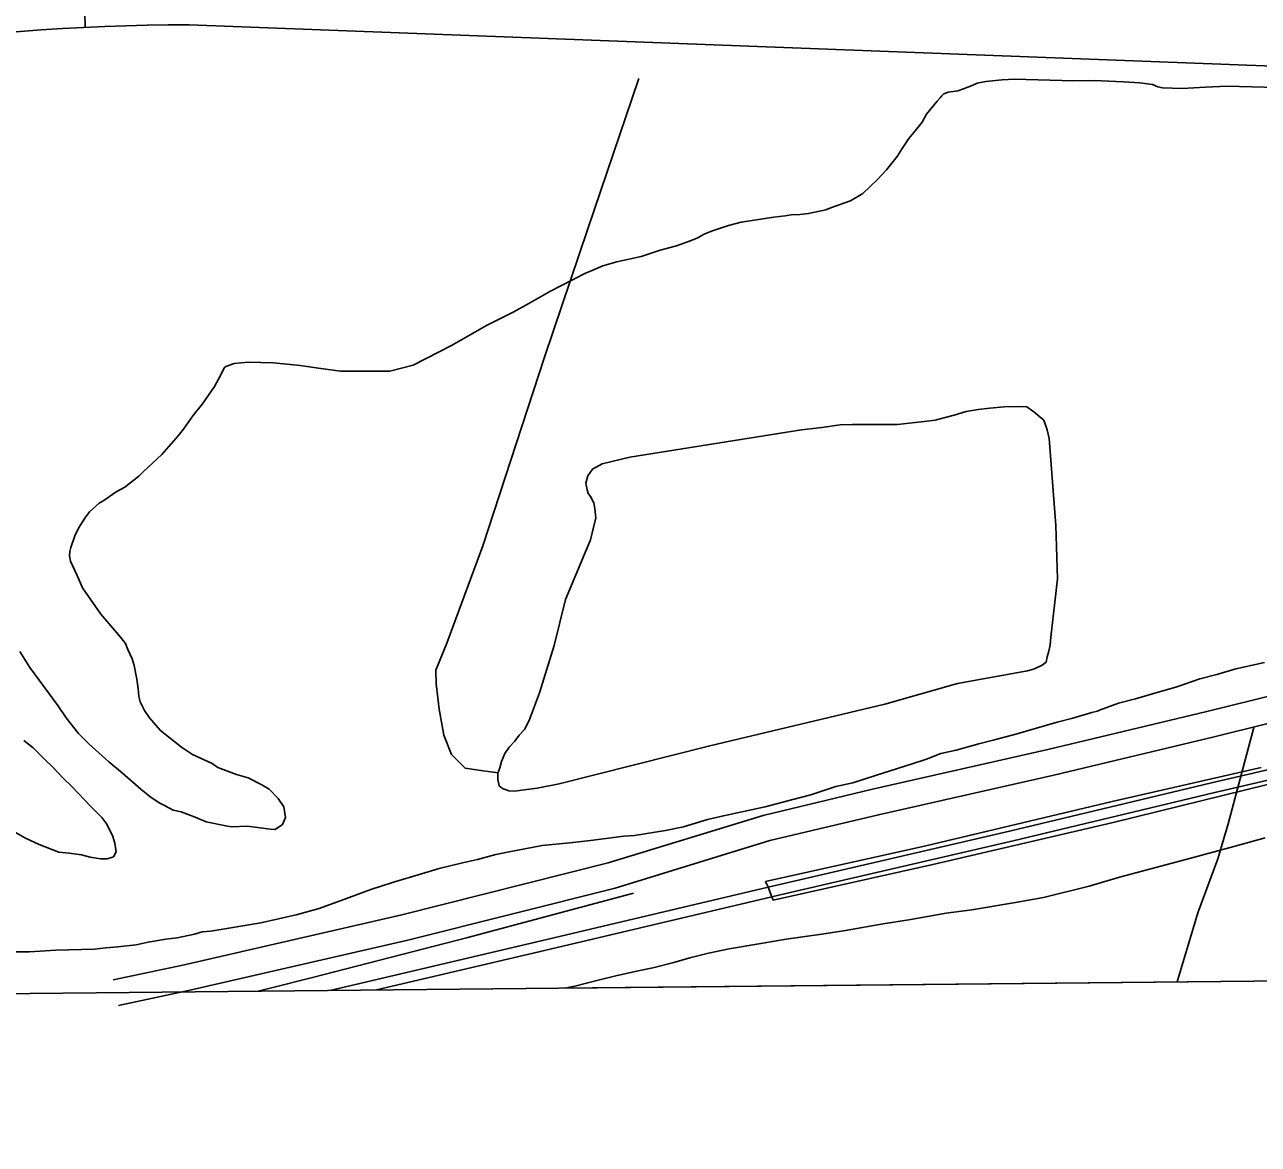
# Model space of a CAD drawing. Extents: x 3625074 to 3663148, y 511451 to 537151.
# Drawn here: x 3646582 to 3648000, y 516860 to 518147 of the extents above; entities that cross this region are included whole.
import ezdxf

# ---------------------------------------------------------------- set-up
doc = ezdxf.new("R2010")
doc.units = 0
for name, color, linetype in [('V-BRDG-OTLN', 7, 'Continuous'), ('V-GRID-FRAM', 7, 'Continuous'), ('V-RAIL-TRAK', 7, 'Continuous'), ('V-ROAD-CNTR', 7, 'Continuous'), ('V-SITE-VEGE', 7, 'Continuous'), ('V-TOPO-SHOR', 7, 'Continuous')]:
    doc.layers.add(name, color=color, linetype=linetype)

msp = doc.modelspace()

# ---------------------------------------------------------------- linework, layer by layer
at = {"layer": 'V-BRDG-OTLN'}
for points in [[(3647433.7, 517162.1), (3647618, 517203.3), (3647831.9, 517254.1), (3648003.3, 517293.3)], [(3648010.7, 517273.8), (3647833, 517230), (3647625.8, 517181.7), (3647442.4, 517140.9), (3647440.9, 517144.7), (3647436.4, 517155.6), (3647433.7, 517162.1)]]:
    msp.add_lwpolyline(points, dxfattribs=at)
at = {"layer": 'V-GRID-FRAM'}
msp.add_lwpolyline([(3629129.4, 535042.1), (3660791.6, 535359.9), (3660982, 517178), (3629304, 516860), (3629129.4, 535042.1)], dxfattribs=at)
at = {"layer": 'V-RAIL-TRAK'}
for points in [[(3647436.4, 517155.6), (3647446.4, 517157.9), (3647714.1, 517220.1), (3647946.1, 517275.6), (3648259.5, 517348.3), (3648539.1, 517414.8), (3648555.4, 517419.3), (3648571.7, 517424), (3648588, 517428.9), (3648604.2, 517433.9), (3648620.3, 517439.1), (3648636.4, 517444.6), (3648652.4, 517450.2), (3648668.3, 517456), (3648684.2, 517462), (3648700, 517468.1), (3648715.7, 517474.5)], [(3647440.9, 517144.7), (3647450.3, 517146.9), (3647718.1, 517209.1), (3647950, 517264.6), (3648263.4, 517337.3), (3648543, 517403.8), (3648559.4, 517408.3), (3648575.7, 517413), (3648591.9, 517417.8), (3648608.1, 517422.9), (3648624.2, 517428.1), (3648640.3, 517433.6), (3648656.3, 517439.2), (3648672.2, 517445), (3648688.1, 517451), (3648703.9, 517457.1), (3648719.7, 517463.5)], [(3647281.8, 517148.7), (3647091.4, 517097.8), (3646912.9, 517051.7), (3646862.6, 517039.2), (3646850.4, 517036.1)], [(3646932.7, 517037), (3646962.3, 517043.8), (3647169.1, 517092.3), (3647436.4, 517155.6)], [(3646986.4, 517037.5), (3647173.1, 517081.3), (3647440.9, 517144.7)]]:
    msp.add_lwpolyline(points, dxfattribs=at)
at = {"layer": 'V-ROAD-CNTR'}
for points in [[(3646651.3, 518144.1), (3646593.2, 520594.6)], [(3646771.4, 518147.1), (3649071.9, 518059.1)], [(3646683.7, 517049.2), (3646763.7, 517066), (3647015.3, 517123.8), (3647252.8, 517183.6), (3647430.7, 517238.1), (3647556.6, 517268.2), (3647758, 517313.8), (3647940.7, 517357.5), (3648132.1, 517404.7), (3648399, 517464.9), (3648572, 517508.1), (3648642.4, 517530.4), (3648775.2, 517584.8), (3648863.2, 517635.1), (3649010.6, 517740.1), (3649131.9, 517845.9), (3649175.4, 517891.1), (3649208.2, 517932.7), (3649225.5, 517963.3), (3649234.5, 517990.2)], [(3646689.8, 517019.8), (3646770.1, 517036.7), (3647022.3, 517094.7), (3647260.8, 517154.7), (3647438.6, 517209.2), (3647563.4, 517239), (3647764.8, 517284.6), (3647947.8, 517328.3), (3648139, 517375.5), (3648406, 517435.7), (3648580.2, 517479.2), (3648652.6, 517502.2), (3648788.3, 517557.8), (3648879.4, 517609.8), (3649029.2, 517716.5), (3649152.6, 517824.1), (3649198, 517871.4), (3649233.2, 517916), (3649259.1, 517961.7)]]:
    msp.add_lwpolyline(points, dxfattribs=at)
msp.add_arc((3646778.6, 515450.9), 2696.2, 90.154, 106.6993, dxfattribs=at)
at = {"layer": 'V-SITE-VEGE'}
for p, q in [((3647972, 517202.6), (3648008.1, 517212.3)), ((3647916.8, 517187.5), (3647972, 517202.6)), ((3647840.6, 517167.1), (3647916.8, 517187.5)), ((3647805.4, 517156.9), (3647840.6, 517167.1)), ((3647753.2, 517143.8), (3647805.4, 517156.9)), ((3647670.6, 517129.7), (3647718.5, 517137.5)), ((3647718.5, 517137.5), (3647753.2, 517143.8)), ((3647568.6, 517113.7), (3647598.4, 517118.1)), ((3647598.4, 517118.1), (3647641.3, 517125.8)), ((3647641.3, 517125.8), (3647670.6, 517129.7)), ((3647498.3, 517101.6), (3647525.6, 517106)), ((3647525.6, 517106), (3647568.6, 517113.7)), ((3647391.8, 517084.7), (3647430.4, 517091.4)), ((3647430.4, 517091.4), (3647457.2, 517095.8)), ((3647457.2, 517095.8), (3647498.3, 517101.6)), ((3647346.4, 517074.5), (3647367.9, 517079.8)), ((3647367.9, 517079.8), (3647391.8, 517084.7)), ((3647287.3, 517059.4), (3647303.9, 517062.8)), ((3647303.9, 517062.8), (3647328.3, 517069.1)), ((3647328.3, 517069.1), (3647346.4, 517074.5)), ((3648519.3, 517052.9), (3647203, 517039.7)), ((3647214.5, 517041.9), (3647242.8, 517049.2)), ((3647242.8, 517049.2), (3647261.4, 517053.6)), ((3647261.4, 517053.6), (3647287.3, 517059.4)), ((3647203, 517039.7), (3647214.5, 517041.9))]:
    msp.add_line(p, q, dxfattribs=at)
for points in [[(3648021.2, 518074.9), (3647964, 518076.5), (3647939.5, 518075.5), (3647912.6, 518073.9), (3647889.9, 518074.5), (3647884.6, 518075.8), (3647878.3, 518078.4), (3647863.8, 518080.5), (3647845.1, 518081.6), (3647811.3, 518083.2), (3647787.4, 518082.7), (3647719.7, 518084.6), (3647705.7, 518083.8), (3647686.9, 518082), (3647677, 518080), (3647671, 518077.2), (3647661, 518073.4), (3647654.5, 518071.3), (3647643.4, 518069.8), (3647638.7, 518067.6), (3647636.3, 518065.4), (3647634.4, 518063.1), (3647630.8, 518059.1), (3647618.7, 518044.3), (3647613.8, 518035.1), (3647604.1, 518023.1), (3647598.1, 518016.3), (3647590.8, 518004.8), (3647584.7, 517995.6), (3647572.6, 517980.2), (3647562.3, 517969.4), (3647545.5, 517953), (3647531.3, 517944.6), (3647509.5, 517937.1), (3647503, 517934.3), (3647483, 517930.2), (3647473, 517928.8), (3647463.1, 517928.5), (3647456.1, 517927.5), (3647443.2, 517926.1), (3647405.7, 517920.2), (3647391, 517916.5), (3647371.5, 517910), (3647363.2, 517906.2), (3647356.7, 517902.9), (3647354.9, 517901.8), (3647344.9, 517898), (3647331.3, 517893.1), (3647312.5, 517887.8), (3647290.7, 517880.8), (3647262.5, 517874.6), (3647246.6, 517869.8), (3647232.4, 517863.8), (3647226.5, 517861.6), (3647212.3, 517854.4), (3647185.7, 517840.6), (3647161.3, 517826.7), (3647143.5, 517816.7), (3647112.8, 517801.2), (3647072.4, 517778.4), (3647028.6, 517755.8), (3647001.5, 517748.9), (3646978.8, 517749), (3646944.9, 517748.8), (3646922.2, 517751.8), (3646898.4, 517755.4), (3646868.1, 517758.6), (3646839, 517759.4), (3646822.6, 517757.5), (3646813.1, 517754.3), (3646811.3, 517752.6), (3646807, 517743.9), (3646800.2, 517731.3), (3646786.2, 517711.3), (3646775.3, 517697.6), (3646764.4, 517682.1), (3646758.3, 517674.7), (3646739.6, 517653), (3646718.1, 517633.2), (3646713.2, 517628.1), (3646697.1, 517615.7), (3646687.1, 517610.2), (3646672.8, 517600.1), (3646667.4, 517597.3), (3646656.6, 517587.1), (3646651.2, 517579.7), (3646643.8, 517568.2), (3646639.5, 517559.6), (3646635, 517546.3), (3646633.7, 517541.6), (3646633.6, 517536.4), (3646634.6, 517530.5), (3646642.3, 517514), (3646648.3, 517499.8), (3646669.6, 517469.4), (3646683.2, 517453.3), (3646692.2, 517443.1), (3646697.9, 517435.9), (3646700.6, 517428.8), (3646705.5, 517418.2), (3646707.7, 517410.5), (3646710.7, 517394.7), (3646712.2, 517384.1), (3646713.1, 517374.8), (3646714.6, 517368.9), (3646719.6, 517358.8), (3646725.2, 517350.5), (3646737.6, 517336.1), (3646745.6, 517329.5), (3646762.2, 517316.8), (3646774.8, 517308.2), (3646797.3, 517297.7), (3646804.1, 517293.4), (3646825.5, 517285.2), (3646838.8, 517281.3), (3646854.4, 517273.3), (3646863, 517268.4), (3646873.2, 517257.6), (3646879.9, 517248), (3646881.9, 517235.7), (3646878.2, 517227.7), (3646869.8, 517222.1), (3646864, 517222.2), (3646850, 517224.4), (3646837.8, 517225.9), (3646819.7, 517225.2), (3646813.3, 517226), (3646790.7, 517230.7), (3646778, 517236.3), (3646761.8, 517242.1), (3646752.5, 517244.1), (3646742.8, 517249.6), (3646736.4, 517252.7), (3646725.6, 517260), (3646715.3, 517268.5), (3646694.2, 517286.6), (3646678.8, 517299.9), (3646655.5, 517320.4), (3646643.6, 517332.4), (3646629.5, 517350.3), (3646620, 517364.6), (3646609.3, 517378.9), (3646587.9, 517408.1), (3646576.2, 517426.5)], [(3647196.4, 517274.5), (3647171.1, 517269.5), (3647153.3, 517267.1), (3647145.3, 517266.1), (3647138.4, 517266.6), (3647131, 517269.1), (3647127.5, 517272.1), (3647126, 517279.5), (3647126, 517286.9), (3647128, 517292.9), (3647130, 517300.3), (3647134, 517309.2), (3647139, 517316.6), (3647145.4, 517323.6), (3647150.4, 517330.5), (3647156.3, 517336.9), (3647161.8, 517347.3), (3647165.8, 517357.7), (3647173.7, 517379), (3647190.7, 517433.5), (3647203.6, 517486.5), (3647232.4, 517554.8), (3647238.4, 517580.1), (3647237.4, 517591), (3647236, 517597.4), (3647232.5, 517604.9), (3647229.5, 517608.3), (3647228.6, 517612.3), (3647227.1, 517620.2), (3647229.1, 517628.7), (3647234.5, 517636.1), (3647245.9, 517642.5), (3647277.7, 517649.9), (3647474.9, 517681.3), (3647498.2, 517684.3), (3647519.5, 517687.2), (3647533.4, 517687.7), (3647561.6, 517687.7), (3647585.4, 517687.6), (3647602.2, 517689.6), (3647616.1, 517691.1), (3647628.5, 517692.5), (3647639.9, 517695.5), (3647650.3, 517698.4), (3647664.2, 517702.4), (3647678.1, 517704.9), (3647691.4, 517706.3), (3647707.8, 517707.8), (3647722.2, 517708.3), (3647734.1, 517707.8), (3647742, 517702.3), (3647753.4, 517692.4), (3647757.3, 517681.5), (3647759.8, 517671.5), (3647767.1, 517571.5), (3647769, 517510), (3647761.4, 517443.1), (3647760.9, 517434.2), (3647759.4, 517426.8), (3647757.4, 517420.4), (3647756, 517414.4), (3647751.5, 517410.9), (3647742.6, 517406.5), (3647734.6, 517404.5), (3647654.3, 517389.8), (3647570.6, 517366.1), (3647369.4, 517318.3), (3647196.4, 517274.5)], [(3646568.1, 517081.2), (3646587.4, 517081.2), (3646617.8, 517083.3), (3646662.2, 517084.4), (3646675.1, 517085.8), (3646689.1, 517087.1), (3646710.2, 517089.4), (3646723.7, 517092.5), (3646744.3, 517096), (3646757.1, 517097.4), (3646777.1, 517101.5), (3646785.9, 517104.2), (3646795.9, 517105.1), (3646825.8, 517110.1), (3646853.4, 517114.5), (3646893.9, 517123.9), (3646920.4, 517131.3), (3646944.6, 517140), (3646979.9, 517153), (3647004.7, 517161), (3647038.2, 517171.2), (3647058.3, 517177), (3647085.3, 517183.8), (3647102.3, 517187.4), (3647123.5, 517193.3), (3647138.8, 517196.3), (3647176.9, 517203.4), (3647208.5, 517206.6), (3647232.5, 517209.4), (3647270.6, 517214.2), (3647282.9, 517215), (3647318.7, 517221), (3647339.2, 517225.1), (3647366.9, 517233.6), (3647385.1, 517237.8), (3647433.3, 517248.1), (3647465, 517256.5), (3647485.6, 517261.8), (3647514.5, 517271.5), (3647533.9, 517275.6), (3647559.8, 517284.2), (3647602.2, 517297.6), (3647618.7, 517303), (3647635.2, 517309.5), (3647652.8, 517313.1), (3647678.7, 517320.5), (3647695.2, 517324.7), (3647721.1, 517331.6), (3647768.8, 517345.4), (3647787, 517350.1), (3647808.8, 517356.5), (3647815.2, 517358.1), (3647817.6, 517359.2), (3647839.4, 517367.3), (3647858.8, 517372), (3647878.3, 517377.9), (3647906.5, 517385.8), (3647933, 517395), (3647952.4, 517400.3), (3647974.2, 517406.7), (3648007.1, 517413.9)], [(3646580.9, 517324.2), (3646591.7, 517315.8), (3646605.3, 517302), (3646613.9, 517294.1), (3646626.3, 517280.9), (3646636, 517271.3), (3646657, 517249.1), (3646670.6, 517235.9), (3646676.2, 517228.1), (3646683.4, 517213.9), (3646685.5, 517206.3), (3646687, 517196.3), (3646683.9, 517190.6), (3646676.8, 517188.4), (3646669.2, 517188.1), (3646657, 517190.2), (3646647.2, 517192.8), (3646633.2, 517194.9), (3646621, 517195.9), (3646598.5, 517204.7), (3646582.9, 517212.1), (3646566.9, 517221.3)]]:
    msp.add_lwpolyline(points, dxfattribs=at)
at = {"layer": 'V-TOPO-SHOR'}
msp.add_line((3647994.8, 517339.1), (3647965.4, 517228.4), dxfattribs=at)
for points in [[(3647288, 518085.5), (3647229.3, 517912.4), (3647179.3, 517765.1), (3647108.6, 517547.9), (3647067.1, 517436.2), (3647054.7, 517405.3), (3647055.1, 517389.4), (3647058.5, 517360.4), (3647063.9, 517330.6), (3647072.4, 517308.2), (3647088.2, 517292.3), (3647109.1, 517289.6), (3647126.1, 517287)], [(3647171.1, 517269.5), (3647153.3, 517267.1), (3647145.3, 517266.1), (3647138.4, 517266.6), (3647131, 517269.1), (3647127.5, 517272.1), (3647126, 517279.5), (3647126, 517286.9), (3647128, 517292.9), (3647130, 517300.3), (3647134, 517309.2), (3647139, 517316.6), (3647145.4, 517323.6), (3647150.4, 517330.5), (3647156.3, 517336.9), (3647161.8, 517347.3), (3647165.8, 517357.7), (3647173.7, 517379), (3647190.7, 517433.5), (3647203.6, 517486.5), (3647232.4, 517554.8), (3647238.4, 517580.1), (3647237.4, 517591), (3647236, 517597.4), (3647232.5, 517604.9), (3647229.5, 517608.3), (3647228.6, 517612.3), (3647227.1, 517620.2), (3647229.1, 517628.7), (3647234.5, 517636.1), (3647245.9, 517642.5), (3647277.7, 517649.9), (3647474.9, 517681.3), (3647498.2, 517684.3), (3647519.5, 517687.2), (3647533.4, 517687.7), (3647561.6, 517687.7), (3647585.4, 517687.6), (3647602.2, 517689.6), (3647616.1, 517691.1), (3647628.5, 517692.5), (3647639.9, 517695.5), (3647650.3, 517698.4), (3647664.2, 517702.4), (3647678.1, 517704.9), (3647691.4, 517706.3), (3647707.8, 517707.8), (3647722.2, 517708.3), (3647734.1, 517707.8), (3647742, 517702.3), (3647753.4, 517692.4), (3647757.3, 517681.5), (3647759.8, 517671.5), (3647767.1, 517571.5), (3647769, 517510), (3647761.4, 517443.1), (3647760.9, 517434.2), (3647759.4, 517426.8), (3647757.4, 517420.4), (3647756, 517414.4), (3647751.5, 517410.9), (3647742.6, 517406.5), (3647734.6, 517404.5), (3647654.3, 517389.8), (3647570.6, 517366.1), (3647369.4, 517318.3), (3647196.4, 517274.5), (3647171.1, 517269.5)], [(3647965.4, 517228.4), (3647953.4, 517188.3), (3647930.5, 517126.3), (3647906.7, 517046.8)]]:
    msp.add_lwpolyline(points, dxfattribs=at)

doc.saveas('drawing.dxf')
